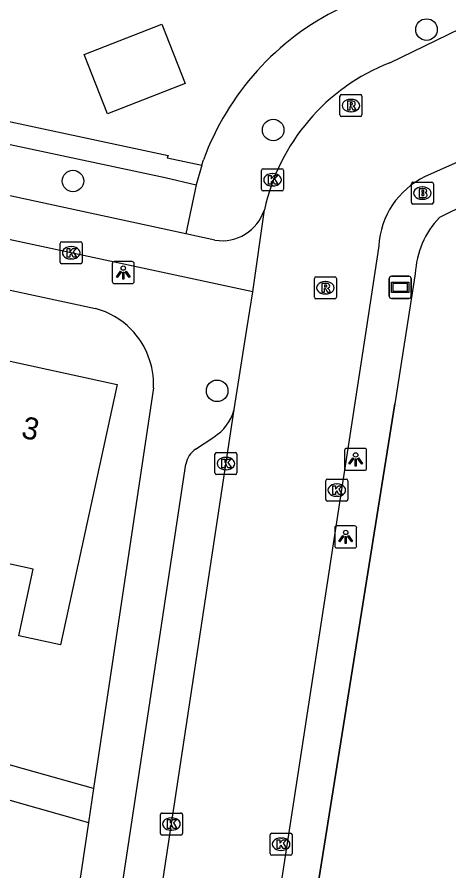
# Model space of a CAD drawing. Extents: x 162675 to 163482, y 379761 to 381227.
# Drawn here: x 163145.87 to 163165.45, y 380975.42 to 381014.16 of the extents above; entities that cross this region are included whole.
import ezdxf

# ---------------------------------------------------------------- set-up
doc = ezdxf.new("R2010")
doc.units = 0
for name, color, linetype in [('IMGEO_Berm_groen', 7, 'Continuous'), ('IMGEO_Boom', 7, 'Continuous'), ('IMGEO_Brandkraan', 7, 'Continuous'), ('IMGEO_Fietspad_open', 7, 'Continuous'), ('IMGEO_Hek', 7, 'Continuous'), ('IMGEO_Kolk', 7, 'Continuous'), ('IMGEO_Lichtpunt', 7, 'Continuous'), ('IMGEO_Pand', 7, 'Continuous'), ('IMGEO_Pand_nummerreeks', 7, 'Continuous'), ('IMGEO_Rijbaan_lokaal_open', 7, 'Continuous'), ('IMGEO_Rioolput', 7, 'Continuous'), ('IMGEO_Verklikker', 7, 'Continuous'), ('IMGEO_Voetpad_open', 7, 'Continuous')]:
    doc.layers.add(name, color=color, linetype=linetype)

msp = doc.modelspace()

# ---------------------------------------------------------------- linework, layer by layer
at = {"layer": 'IMGEO_Berm_groen'}
for points in [[(163171.353, 381008.194), (163165.018, 381005.064)], [(163163.927, 381002.51), (163163.006, 380996.615), (163157.686, 380963.398), (163157.76, 380955.51)]]:
    msp.add_lwpolyline(points, dxfattribs=at)
msp.add_arc((163167.865, 381002.338), 3.942, 136.2418, 177.4965, dxfattribs=at)
at = {"layer": 'IMGEO_Boom'}
for centre in [(163164.435, 381013.589), (163157.483, 381009.034), (163148.404, 381006.72), (163154.941, 380997.201)]:
    msp.add_circle(centre, 0.489, dxfattribs=at)
at = {"layer": 'IMGEO_Brandkraan'}
for p, q in [((163163.747, 381005.746), (163163.747, 381006.598)), ((163163.822, 381006.672), (163164.674, 381006.672)), ((163164.235, 381006.452), (163164.26, 381006.452)), ((163164.748, 381006.598), (163164.748, 381005.746)), ((163164.674, 381005.672), (163163.822, 381005.672)), ((163164.258, 381005.892), (163164.233, 381005.892))]:
    msp.add_line(p, q, dxfattribs=at)
for points in [[(163163.747, 381005.746), (163163.747, 381006.598)], [(163163.822, 381006.672), (163164.674, 381006.672)], [(163164.748, 381006.598), (163164.748, 381005.746)], [(163164.095, 381006.372), (163164.095, 381005.972), (163164.308, 381005.972)], [(163164.326, 381006.372), (163164.095, 381006.372)], [(163164.274, 381006.291), (163164.22, 381006.291), (163164.22, 381006.215)], [(163164.22, 381006.215), (163164.273, 381006.215)], [(163164.282, 381006.139), (163164.22, 381006.139), (163164.22, 381006.058)], [(163164.22, 381006.058), (163164.282, 381006.058)], [(163164.674, 381005.672), (163163.822, 381005.672)]]:
    msp.add_lwpolyline(points, dxfattribs=at)
for centre, radius, start, end in [((163163.824, 381006.596), 0.0765, 91.552, 178.448), ((163163.824, 381006.596), 0.0765, 91.552, 178.448), ((163164.672, 381006.596), 0.0765, 1.552, 88.448), ((163164.672, 381006.596), 0.0765, 1.552, 88.448), ((163164.275, 381006.253), 0.0379, 267.8285, 90.9355), ((163164.283, 381006.098), 0.0404, 269.8759, 90.5077), ((163164.33, 381006.227), 0.145, 59.4692, 91.5367), ((163164.355, 381006.274), 0.0922, 285.5137, 58.1501), ((163164.36, 381006.082), 0.105, 301.3115, 78.989), ((163163.824, 381005.748), 0.0765, 181.552, 268.448), ((163163.824, 381005.748), 0.0765, 181.552, 268.448), ((163164.314, 381006.223), 0.251, 268.6676, 293.5347), ((163164.672, 381005.748), 0.0765, 271.552, 358.448), ((163164.672, 381005.748), 0.0765, 271.552, 358.448)]:
    msp.add_arc(centre, radius, start, end, dxfattribs=at)
for centre, major_axis, ratio, start_param, end_param in [((163164.234, 381006.172), (-0.387, 0.002), 0.722429, 4.712389, 7.853982), ((163164.259, 381006.172), (-0.39, 0.002), 0.717154, 1.570796, 4.712389)]:
    msp.add_ellipse(centre, major_axis=major_axis, ratio=ratio, start_param=start_param, end_param=end_param, dxfattribs=at)
at = {"layer": 'IMGEO_Fietspad_open'}
for points in [[(163156.555, 381001.7), (163120.113, 381009.509)], [(163153.517, 381004.326), (163132.234, 381008.915)], [(163154.844, 381004.039), (163153.517, 381004.326)]]:
    msp.add_lwpolyline(points, dxfattribs=at)
msp.add_arc((163155.167, 381006.023), 2.01, 260.7513, 342.358, dxfattribs=at)
at = {"layer": 'IMGEO_Hek'}
msp.add_lwpolyline([(163157.76, 380955.51), (163157.686, 380963.398), (163163.006, 380996.615)], dxfattribs=at)
at = {"layer": 'IMGEO_Kolk'}
for p, q in [((163156.952, 381006.348), (163156.952, 381007.2)), ((163157.027, 381007.274), (163157.879, 381007.274)), ((163157.953, 381007.2), (163157.953, 381006.348)), ((163157.44, 381007.054), (163157.465, 381007.054)), ((163157.463, 381006.494), (163157.438, 381006.494)), ((163157.879, 381006.274), (163157.027, 381006.274)), ((163147.822, 381003.039), (163147.822, 381003.891)), ((163147.897, 381003.965), (163148.749, 381003.965)), ((163148.31, 381003.745), (163148.335, 381003.745)), ((163148.823, 381003.891), (163148.823, 381003.039)), ((163148.749, 381002.965), (163147.897, 381002.965)), ((163148.333, 381003.185), (163148.308, 381003.185)), ((163154.84, 380993.476), (163154.84, 380994.328)), ((163154.915, 380994.402), (163155.767, 380994.402)), ((163155.328, 380994.182), (163155.353, 380994.182)), ((163155.841, 380994.328), (163155.841, 380993.476)), ((163155.767, 380993.402), (163154.915, 380993.402)), ((163155.351, 380993.622), (163155.326, 380993.622)), ((163159.867, 380992.272), (163159.867, 380993.124)), ((163159.942, 380993.198), (163160.794, 380993.198)), ((163160.355, 380992.978), (163160.38, 380992.978)), ((163160.868, 380993.124), (163160.868, 380992.272)), ((163160.794, 380992.198), (163159.942, 380992.198)), ((163160.378, 380992.418), (163160.353, 380992.418)), ((163152.37, 380977.125), (163152.37, 380977.977)), ((163152.445, 380978.051), (163153.297, 380978.051)), ((163152.858, 380977.831), (163152.883, 380977.831)), ((163153.371, 380977.977), (163153.371, 380977.125)), ((163153.297, 380977.051), (163152.445, 380977.051)), ((163152.881, 380977.271), (163152.856, 380977.271)), ((163157.343, 380976.209), (163157.343, 380977.061)), ((163157.418, 380977.135), (163158.27, 380977.135)), ((163158.344, 380977.061), (163158.344, 380976.209)), ((163157.831, 380976.915), (163157.856, 380976.915)), ((163157.854, 380976.355), (163157.829, 380976.355)), ((163158.27, 380976.135), (163157.418, 380976.135))]:
    msp.add_line(p, q, dxfattribs=at)
for points in [[(163156.952, 381006.348), (163156.952, 381007.2)], [(163157.027, 381007.274), (163157.879, 381007.274)], [(163157.953, 381007.2), (163157.953, 381006.348)], [(163157.273, 381006.974), (163157.396, 381006.974), (163157.396, 381006.823), (163157.526, 381006.974), (163157.69, 381006.974), (163157.544, 381006.823), (163157.697, 381006.574), (163157.545, 381006.574), (163157.46, 381006.738), (163157.396, 381006.671), (163157.396, 381006.574), (163157.273, 381006.574), (163157.273, 381006.974)], [(163157.879, 381006.274), (163157.027, 381006.274)], [(163147.822, 381003.039), (163147.822, 381003.891)], [(163147.897, 381003.965), (163148.749, 381003.965)], [(163148.823, 381003.891), (163148.823, 381003.039)], [(163148.143, 381003.665), (163148.266, 381003.665), (163148.266, 381003.514), (163148.396, 381003.665), (163148.56, 381003.665), (163148.414, 381003.514), (163148.567, 381003.265), (163148.415, 381003.265), (163148.33, 381003.429), (163148.266, 381003.362), (163148.266, 381003.265), (163148.143, 381003.265), (163148.143, 381003.665)], [(163148.749, 381002.965), (163147.897, 381002.965)], [(163154.84, 380993.476), (163154.84, 380994.328)], [(163154.915, 380994.402), (163155.767, 380994.402)], [(163155.161, 380994.102), (163155.284, 380994.102), (163155.284, 380993.951), (163155.414, 380994.102), (163155.578, 380994.102), (163155.432, 380993.951), (163155.585, 380993.702), (163155.433, 380993.702), (163155.348, 380993.866), (163155.284, 380993.799), (163155.284, 380993.702), (163155.161, 380993.702), (163155.161, 380994.102)], [(163155.841, 380994.328), (163155.841, 380993.476)], [(163155.767, 380993.402), (163154.915, 380993.402)], [(163159.867, 380992.272), (163159.867, 380993.124)], [(163159.942, 380993.198), (163160.794, 380993.198)], [(163160.188, 380992.898), (163160.311, 380992.898), (163160.311, 380992.747), (163160.441, 380992.898), (163160.605, 380992.898), (163160.459, 380992.747), (163160.612, 380992.498), (163160.46, 380992.498), (163160.375, 380992.662), (163160.311, 380992.595), (163160.311, 380992.498), (163160.188, 380992.498), (163160.188, 380992.898)], [(163160.868, 380993.124), (163160.868, 380992.272)], [(163160.794, 380992.198), (163159.942, 380992.198)], [(163152.37, 380977.125), (163152.37, 380977.977)], [(163152.445, 380978.051), (163153.297, 380978.051)], [(163153.371, 380977.977), (163153.371, 380977.125)], [(163152.691, 380977.751), (163152.814, 380977.751), (163152.814, 380977.6), (163152.944, 380977.751), (163153.108, 380977.751), (163152.962, 380977.6), (163153.115, 380977.351), (163152.963, 380977.351), (163152.878, 380977.515), (163152.814, 380977.448), (163152.814, 380977.351), (163152.691, 380977.351), (163152.691, 380977.751)], [(163153.297, 380977.051), (163152.445, 380977.051)], [(163157.343, 380976.209), (163157.343, 380977.061)], [(163157.418, 380977.135), (163158.27, 380977.135)], [(163158.344, 380977.061), (163158.344, 380976.209)], [(163157.664, 380976.835), (163157.787, 380976.835), (163157.787, 380976.684), (163157.917, 380976.835), (163158.081, 380976.835), (163157.935, 380976.684), (163158.088, 380976.435), (163157.936, 380976.435), (163157.851, 380976.599), (163157.787, 380976.532), (163157.787, 380976.435), (163157.664, 380976.435), (163157.664, 380976.835)], [(163158.27, 380976.135), (163157.418, 380976.135)]]:
    msp.add_lwpolyline(points, dxfattribs=at)
for centre, start, end in [((163157.029, 381007.198), 91.552, 178.448), ((163157.029, 381007.198), 91.552, 178.448), ((163157.877, 381007.198), 1.552, 88.448), ((163157.877, 381007.198), 1.552, 88.448), ((163157.029, 381006.35), 181.552, 268.448), ((163157.029, 381006.35), 181.552, 268.448), ((163157.877, 381006.35), 271.552, 358.448), ((163157.877, 381006.35), 271.552, 358.448), ((163147.899, 381003.889), 91.552, 178.448), ((163147.899, 381003.889), 91.552, 178.448), ((163148.747, 381003.889), 1.552, 88.448), ((163148.747, 381003.889), 1.552, 88.448), ((163147.899, 381003.041), 181.552, 268.448), ((163147.899, 381003.041), 181.552, 268.448), ((163148.747, 381003.041), 271.552, 358.448), ((163148.747, 381003.041), 271.552, 358.448), ((163154.917, 380994.326), 91.552, 178.448), ((163154.917, 380994.326), 91.552, 178.448), ((163155.765, 380994.326), 1.552, 88.448), ((163155.765, 380994.326), 1.552, 88.448), ((163154.917, 380993.478), 181.552, 268.448), ((163154.917, 380993.478), 181.552, 268.448), ((163155.765, 380993.478), 271.552, 358.448), ((163155.765, 380993.478), 271.552, 358.448), ((163159.944, 380993.122), 91.552, 178.448), ((163159.944, 380993.122), 91.552, 178.448), ((163160.792, 380993.122), 1.552, 88.448), ((163160.792, 380993.122), 1.552, 88.448), ((163159.944, 380992.274), 181.552, 268.448), ((163159.944, 380992.274), 181.552, 268.448), ((163160.792, 380992.274), 271.552, 358.448), ((163160.792, 380992.274), 271.552, 358.448), ((163152.447, 380977.975), 91.552, 178.448), ((163152.447, 380977.975), 91.552, 178.448), ((163153.295, 380977.975), 1.552, 88.448), ((163153.295, 380977.975), 1.552, 88.448), ((163152.447, 380977.127), 181.552, 268.448), ((163152.447, 380977.127), 181.552, 268.448), ((163153.295, 380977.127), 271.552, 358.448), ((163153.295, 380977.127), 271.552, 358.448), ((163157.42, 380977.059), 91.552, 178.448), ((163157.42, 380977.059), 91.552, 178.448), ((163158.268, 380977.059), 1.552, 88.448), ((163158.268, 380977.059), 1.552, 88.448), ((163157.42, 380976.211), 181.552, 268.448), ((163157.42, 380976.211), 181.552, 268.448), ((163158.268, 380976.211), 271.552, 358.448), ((163158.268, 380976.211), 271.552, 358.448)]:
    msp.add_arc(centre, 0.0765, start, end, dxfattribs=at)
for centre, major_axis, ratio, start_param, end_param in [((163157.439, 381006.774), (-0.387, 0.002), 0.722429, 4.712389, 7.853982), ((163157.464, 381006.774), (-0.39, 0.002), 0.717154, 1.570796, 4.712389), ((163148.309, 381003.465), (-0.387, 0.002), 0.722429, 4.712389, 7.853982), ((163148.334, 381003.465), (-0.39, 0.002), 0.717154, 1.570796, 4.712389), ((163155.327, 380993.902), (-0.387, 0.002), 0.722429, 4.712389, 7.853982), ((163155.352, 380993.902), (-0.39, 0.002), 0.717154, 1.570796, 4.712389), ((163160.354, 380992.698), (-0.387, 0.002), 0.722429, 4.712389, 7.853982), ((163160.379, 380992.698), (-0.39, 0.002), 0.717154, 1.570796, 4.712389), ((163152.857, 380977.551), (-0.387, 0.002), 0.722429, 4.712389, 7.853982), ((163152.882, 380977.551), (-0.39, 0.002), 0.717154, 1.570796, 4.712389), ((163157.83, 380976.635), (-0.387, 0.002), 0.722429, 4.712389, 7.853982), ((163157.855, 380976.635), (-0.39, 0.002), 0.717154, 1.570796, 4.712389)]:
    msp.add_ellipse(centre, major_axis=major_axis, ratio=ratio, start_param=start_param, end_param=end_param, dxfattribs=at)
at = {"layer": 'IMGEO_Lichtpunt'}
for p, q in [((163150.185, 381002.97), (163150.185, 381002.163)), ((163150.185, 381002.97), (163150.185, 381002.163)), ((163151.087, 381003.065), (163150.279, 381003.065)), ((163151.087, 381003.065), (163150.279, 381003.065)), ((163151.181, 381002.163), (163151.181, 381002.97)), ((163151.181, 381002.163), (163151.181, 381002.97)), ((163150.279, 381002.069), (163151.087, 381002.069)), ((163150.279, 381002.069), (163151.087, 381002.069)), ((163160.723, 380994.498), (163160.723, 380993.691)), ((163160.723, 380994.498), (163160.723, 380993.691)), ((163161.625, 380994.593), (163160.817, 380994.593)), ((163161.625, 380994.593), (163160.817, 380994.593)), ((163161.719, 380993.691), (163161.719, 380994.498)), ((163161.719, 380993.691), (163161.719, 380994.498)), ((163160.817, 380993.597), (163161.625, 380993.597)), ((163160.817, 380993.597), (163161.625, 380993.597)), ((163160.272, 380990.979), (163160.272, 380990.172)), ((163160.272, 380990.979), (163160.272, 380990.172)), ((163161.174, 380991.074), (163160.366, 380991.074)), ((163161.174, 380991.074), (163160.366, 380991.074)), ((163161.268, 380990.172), (163161.268, 380990.979)), ((163161.268, 380990.172), (163161.268, 380990.979)), ((163160.366, 380990.078), (163161.174, 380990.078)), ((163160.366, 380990.078), (163161.174, 380990.078))]:
    msp.add_line(p, q, dxfattribs=at)
for points in [[(163150.559, 381002.634), (163150.598, 381002.606), (163150.41, 381002.344), (163150.372, 381002.371), (163150.559, 381002.634)], [(163150.661, 381002.586), (163150.708, 381002.586), (163150.708, 381002.264), (163150.661, 381002.264), (163150.661, 381002.586)], [(163150.771, 381002.606), (163150.809, 381002.633), (163150.996, 381002.371), (163150.957, 381002.343), (163150.771, 381002.606)], [(163161.097, 380994.162), (163161.136, 380994.134), (163160.948, 380993.872), (163160.91, 380993.899), (163161.097, 380994.162)], [(163161.199, 380994.114), (163161.246, 380994.114), (163161.246, 380993.792), (163161.199, 380993.792), (163161.199, 380994.114)], [(163161.309, 380994.134), (163161.347, 380994.161), (163161.534, 380993.899), (163161.495, 380993.871), (163161.309, 380994.134)], [(163160.646, 380990.643), (163160.685, 380990.615), (163160.497, 380990.353), (163160.459, 380990.38), (163160.646, 380990.643)], [(163160.748, 380990.595), (163160.795, 380990.595), (163160.795, 380990.273), (163160.748, 380990.273), (163160.748, 380990.595)], [(163160.858, 380990.615), (163160.896, 380990.642), (163161.083, 380990.38), (163161.044, 380990.352), (163160.858, 380990.615)]]:
    msp.add_lwpolyline(points, dxfattribs=at)
for centre in [(163150.684, 381002.768), (163161.222, 380994.296), (163160.771, 380990.777)]:
    msp.add_circle(centre, 0.0994, dxfattribs=at)
for centre, start, end in [((163150.279, 381002.97), 90, 180), ((163150.279, 381002.97), 90, 180), ((163151.087, 381002.97), 0, 90), ((163151.087, 381002.97), 0, 90), ((163150.279, 381002.163), 180, 270), ((163150.279, 381002.163), 180, 270), ((163151.087, 381002.163), 270, 0), ((163151.087, 381002.163), 270, 360), ((163160.817, 380994.498), 90, 180), ((163160.817, 380994.498), 90, 180), ((163161.625, 380994.498), 0, 90), ((163161.625, 380994.498), 0, 90), ((163160.817, 380993.691), 180, 270), ((163160.817, 380993.691), 180, 270), ((163161.625, 380993.691), 270, 0), ((163161.625, 380993.691), 270, 360), ((163160.366, 380990.979), 90, 180), ((163160.366, 380990.979), 90, 180), ((163161.174, 380990.979), 0, 90), ((163161.174, 380990.979), 0, 90), ((163160.366, 380990.172), 180, 270), ((163160.366, 380990.172), 180, 270), ((163161.174, 380990.172), 270, 0), ((163161.174, 380990.172), 270, 360)]:
    msp.add_arc(centre, 0.0946, start, end, dxfattribs=at)
at = {"layer": 'IMGEO_Pand'}
for points in [[(163152.43, 381013.839), (163153.488, 381011.143), (163149.969, 381009.762), (163148.911, 381012.458), (163152.43, 381013.839)], [(163143.527, 380998.988), (163150.404, 380997.489), (163147.846, 380985.674), (163145.948, 380986.085), (163146.605, 380989.119), (163141.613, 380990.2)]]:
    msp.add_lwpolyline(points, dxfattribs=at)
at = {"layer": 'IMGEO_Rijbaan_lokaal_open'}
for points in [[(163162.774, 381012.085), (163168.614, 381014.939), (163173.232, 381017.195), (163173.628, 381017.387)], [(163170.647, 381009.714), (163164.369, 381006.921)], [(163156.555, 381001.7), (163157.083, 381005.414)], [(163162.27, 381003.774), (163161.692, 381000), (163155.052, 380956.709)], [(163155.712, 380996.349), (163156.288, 381000), (163156.555, 381001.7)], [(163149.856, 380957.574), (163155.712, 380996.349)]]:
    msp.add_lwpolyline(points, dxfattribs=at)
for centre, radius, start, end in [((163166.161, 381003.433), 9.291, 111.3771, 167.6882), ((163165.987, 381003.568), 3.723, 115.7615, 176.8332)]:
    msp.add_arc(centre, radius, start, end, dxfattribs=at)
at = {"layer": 'IMGEO_Rioolput'}
for p, q in [((163160.508, 381009.717), (163160.508, 381010.569)), ((163160.583, 381010.643), (163161.435, 381010.643)), ((163160.996, 381010.423), (163161.021, 381010.423)), ((163161.509, 381010.569), (163161.509, 381009.717)), ((163161.435, 381009.643), (163160.583, 381009.643)), ((163161.019, 381009.863), (163160.994, 381009.863)), ((163159.349, 381001.449), (163159.349, 381002.301)), ((163159.424, 381002.375), (163160.276, 381002.375)), ((163160.35, 381002.301), (163160.35, 381001.449)), ((163159.837, 381002.155), (163159.862, 381002.155)), ((163159.86, 381001.595), (163159.835, 381001.595)), ((163160.276, 381001.375), (163159.424, 381001.375))]:
    msp.add_line(p, q, dxfattribs=at)
for points in [[(163160.508, 381009.717), (163160.508, 381010.569)], [(163160.583, 381010.643), (163161.435, 381010.643)], [(163161.097, 381010.341), (163160.845, 381010.343), (163160.845, 381009.943)], [(163161.509, 381010.569), (163161.509, 381009.717)], [(163160.845, 381009.943), (163160.969, 381009.943), (163160.969, 381010.105), (163160.98, 381010.105)], [(163161.023, 381010.262), (163160.969, 381010.262), (163160.969, 381010.181)], [(163160.969, 381010.181), (163161.021, 381010.181)], [(163161.027, 381010.076), (163161.098, 381009.943), (163161.238, 381009.943), (163161.173, 381010.069)], [(163161.435, 381009.643), (163160.583, 381009.643)], [(163159.349, 381001.449), (163159.349, 381002.301)], [(163159.424, 381002.375), (163160.276, 381002.375)], [(163160.35, 381002.301), (163160.35, 381001.449)], [(163159.938, 381002.073), (163159.686, 381002.075), (163159.686, 381001.675)], [(163159.686, 381001.675), (163159.81, 381001.675), (163159.81, 381001.837), (163159.821, 381001.837)], [(163159.864, 381001.994), (163159.81, 381001.994), (163159.81, 381001.913)], [(163159.81, 381001.913), (163159.862, 381001.913)], [(163159.868, 381001.808), (163159.939, 381001.675), (163160.079, 381001.675), (163160.014, 381001.801)], [(163160.276, 381001.375), (163159.424, 381001.375)]]:
    msp.add_lwpolyline(points, dxfattribs=at)
for centre, radius, start, end in [((163160.585, 381010.567), 0.0765, 91.552, 178.448), ((163160.585, 381010.567), 0.0765, 91.552, 178.448), ((163161.096, 381010.231), 0.109, 350.3612, 89.416), ((163161.433, 381010.567), 0.0765, 1.552, 88.448), ((163161.433, 381010.567), 0.0765, 1.552, 88.448), ((163160.979, 381010.052), 0.0533, 26.0293, 88.6989), ((163161.005, 381010.37), 0.19, 274.7715, 282.9687), ((163161.029, 381010.166), 0.0964, 77.0061, 93.1865), ((163161.043, 381010.223), 0.0378, 276.6634, 79.6772), ((163161.094, 381010.231), 0.112, 277.5842, 350.9817), ((163161.078, 381010.016), 0.108, 29.5134, 73.7905), ((163160.585, 381009.719), 0.0765, 181.552, 268.448), ((163160.585, 381009.719), 0.0765, 181.552, 268.448), ((163161.433, 381009.719), 0.0765, 271.552, 358.448), ((163161.433, 381009.719), 0.0765, 271.552, 358.448), ((163159.426, 381002.299), 0.0765, 91.552, 178.448), ((163159.426, 381002.299), 0.0765, 91.552, 178.448), ((163160.274, 381002.299), 0.0765, 1.552, 88.448), ((163160.274, 381002.299), 0.0765, 1.552, 88.448), ((163159.82, 381001.784), 0.0533, 26.0293, 88.6989), ((163159.846, 381002.102), 0.19, 274.7715, 282.9687), ((163159.87, 381001.898), 0.0964, 77.0061, 93.1865), ((163159.884, 381001.955), 0.0378, 276.6634, 79.6772), ((163159.937, 381001.963), 0.109, 350.3612, 89.416), ((163159.935, 381001.963), 0.112, 277.5842, 350.9817), ((163159.919, 381001.748), 0.108, 29.5134, 73.7905), ((163159.426, 381001.451), 0.0765, 181.552, 268.448), ((163159.426, 381001.451), 0.0765, 181.552, 268.448), ((163160.274, 381001.451), 0.0765, 271.552, 358.448), ((163160.274, 381001.451), 0.0765, 271.552, 358.448)]:
    msp.add_arc(centre, radius, start, end, dxfattribs=at)
for centre, major_axis, ratio, start_param, end_param in [((163160.995, 381010.143), (-0.387, 0.002), 0.722429, 4.712389, 7.853982), ((163161.02, 381010.143), (-0.39, 0.002), 0.717154, 1.570796, 4.712389), ((163159.836, 381001.875), (-0.387, 0.002), 0.722429, 4.712389, 7.853982), ((163159.861, 381001.875), (-0.39, 0.002), 0.717154, 1.570796, 4.712389)]:
    msp.add_ellipse(centre, major_axis=major_axis, ratio=ratio, start_param=start_param, end_param=end_param, dxfattribs=at)
at = {"layer": 'IMGEO_Verklikker'}
for p, q in [((163162.748, 381001.497), (163162.748, 381002.297)), ((163162.748, 381002.297), (163162.748, 381001.497)), ((163162.848, 381002.397), (163163.638, 381002.397)), ((163163.638, 381002.397), (163162.848, 381002.397)), ((163163.738, 381002.297), (163163.738, 381001.497)), ((163163.738, 381001.497), (163163.738, 381002.297)), ((163163.638, 381001.397), (163162.848, 381001.397)), ((163162.848, 381001.397), (163163.638, 381001.397))]:
    msp.add_line(p, q, dxfattribs=at)
for points in [[(163162.849, 381002.129), (163163.637, 381002.129), (163163.637, 381001.665), (163162.849, 381001.665), (163162.849, 381002.129)], [(163162.914, 381002.064), (163162.914, 381001.73), (163163.572, 381001.73), (163163.572, 381002.064), (163162.914, 381002.064)]]:
    msp.add_lwpolyline(points, dxfattribs=at)
for centre, start, end in [((163162.848, 381002.297), 90, 180), ((163162.848, 381002.297), 90, 180), ((163163.638, 381002.297), 0, 90), ((163163.638, 381002.297), 360, 90), ((163162.848, 381001.497), 180, 270), ((163162.848, 381001.497), 180, 270), ((163163.638, 381001.497), 270, 0), ((163163.638, 381001.497), 270, 0)]:
    msp.add_arc(centre, 0.1, start, end, dxfattribs=at)
at = {"layer": 'IMGEO_Voetpad_open'}
for points in [[(163132.855, 381030.173), (163133.892, 381030.091), (163132.494, 381012.197), (163152.72, 381007.872), (163152.681, 381007.77), (163154.245, 381007.436)], [(163132.234, 381008.915), (163132.406, 381011.17), (163152.581, 381006.881), (163153.99, 381006.544)], [(163154.245, 381007.436), (163154.323, 381007.677)], [(163154.245, 381007.436), (163153.99, 381006.544)], [(163153.99, 381006.544), (163153.517, 381004.326)], [(163129.592, 381005.204), (163149.428, 381000.936)], [(163152.054, 380997.345), (163149.335, 380979.16)], [(163153.963, 380994.558), (163154.784, 380995.102)], [(163148.443, 380960.2), (163153.526, 380993.879)], [(163133.069, 380983.733), (163129.235, 380984.855), (163128.816, 380983.375), (163149.106, 380977.626)], [(163149.335, 380979.16), (163133.069, 380983.733)], [(163149.335, 380979.16), (163149.106, 380977.626)], [(163149.106, 380977.626), (163145.977, 380956.699), (163111.192, 380968.563)]]:
    msp.add_lwpolyline(points, dxfattribs=at)
for centre, radius, start, end in [((163165.964, 381003.42), 12.395, 116.0996, 159.913), ((163148.496, 380997.498), 3.562, 44.6145, 74.8237), ((163148.494, 380997.498), 3.563, 357.5419, 44.6026), ((163153.658, 380996.909), 2.129, 301.9371, 344.7507), ((163154.504, 380993.73), 0.989, 123.1497, 171.3202)]:
    msp.add_arc(centre, radius, start, end, dxfattribs=at)

# ---------------------------------------------------------------- texts
at = {"layer": 'IMGEO_Pand_nummerreeks'}
msp.add_text('3', height=1, rotation=347.7036, dxfattribs=at).set_placement((163146.016, 380995.088))

doc.saveas('drawing.dxf')
